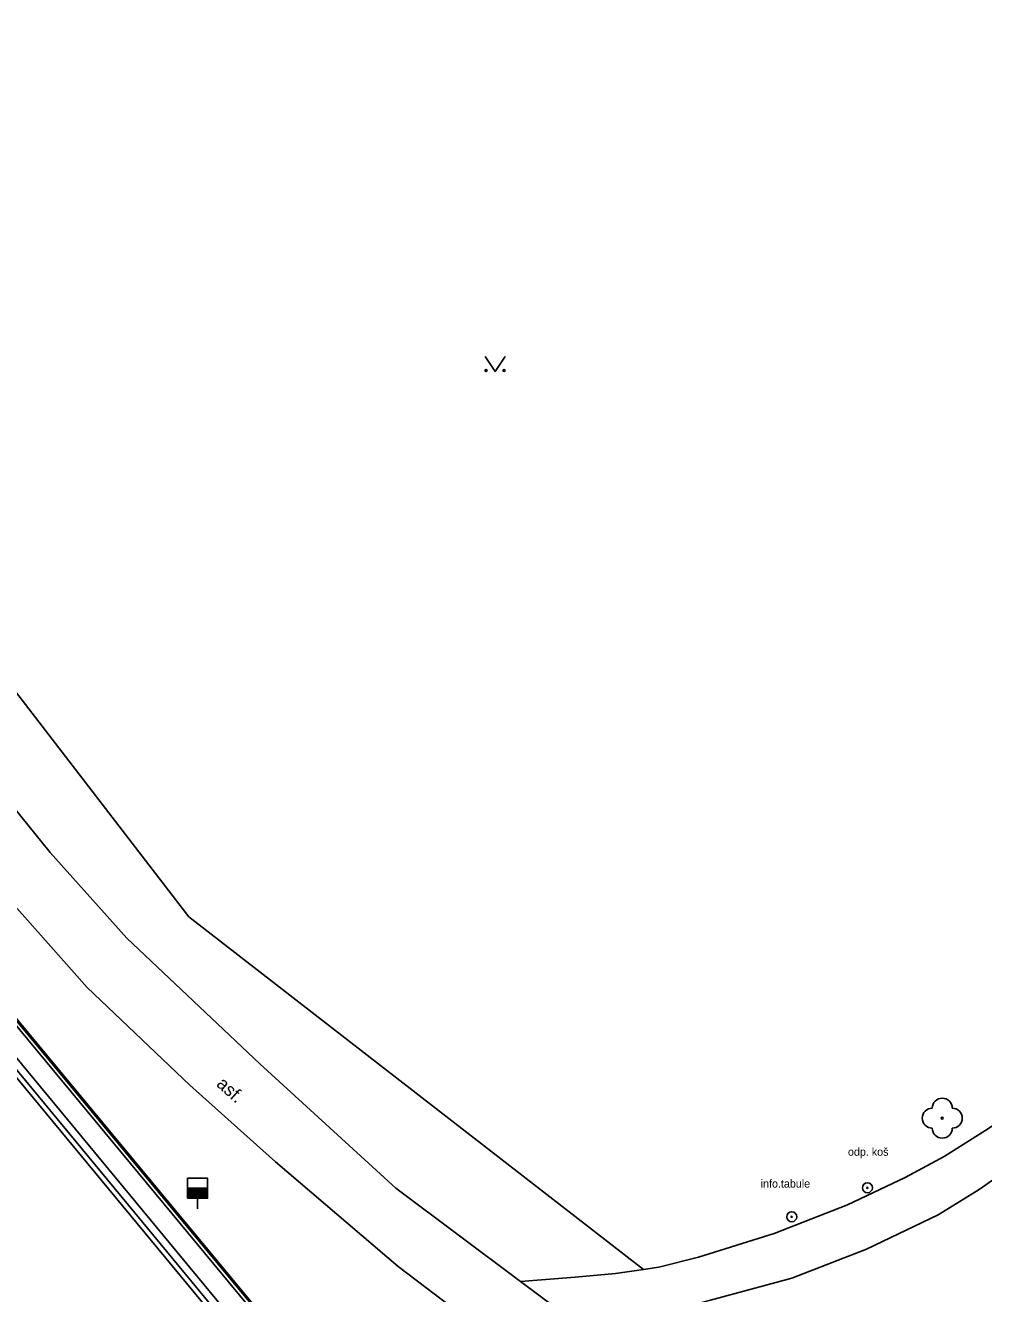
# Model space of a CAD drawing. Extents: x -600391 to -599491, y -1160176 to -1159402.
# Drawn here: x -599696.1 to -599648.2, y -1159863.8 to -1159800.4 of the extents above; entities that cross this region are included whole.
import ezdxf

# ---------------------------------------------------------------- set-up
doc = ezdxf.new("R2010")
doc.units = 0
for name, color, linetype in [('Level 10', 7, 'Continuous'), ('Level 11', 7, 'Continuous'), ('Level 22', 7, 'Continuous'), ('Level 25', 7, 'Continuous'), ('Level 28', 7, 'Continuous'), ('Level 36', 7, 'Continuous'), ('Level 40', 7, 'Continuous'), ('Level 42', 7, 'Continuous'), ('Level 5', 7, 'Continuous'), ('Level 51', 7, 'Continuous'), ('Level 7', 7, 'Continuous')]:
    doc.layers.add(name, color=color, linetype=linetype)

msp = doc.modelspace()

# ---------------------------------------------------------------- linework, layer by layer
at = {"layer": 'Level 10'}
for points in [[(-599713.98, -1159822.58), (-599711.6, -1159825.54), (-599708.33, -1159829.83), (-599704.71, -1159834.55), (-599698.71, -1159842.07), (-599692.98, -1159848.52), (-599687.85, -1159853.41), (-599683.57, -1159857.23), (-599677.45, -1159862.47), (-599670.96, -1159867.39), (-599665.03, -1159871.4), (-599657.47, -1159876.05), (-599649.65, -1159880.12), (-599641.6, -1159884), (-599634.03, -1159887.48), (-599629.19, -1159889.64)], [(-599671.34, -1159863.22), (-599677.56, -1159858.55), (-599684.36, -1159852.33), (-599691.01, -1159846.06), (-599694.84, -1159841.78), (-599700.86, -1159834.33)], [(-599665.96, -1159866.88), (-599668.73, -1159865.16), (-599671.34, -1159863.22)]]:
    msp.add_lwpolyline(points, dxfattribs=at)
at = {"layer": 'Level 11'}
for points in [[(-599717.11, -1159825.57), (-599678.17, -1159872.61), (-599678.46, -1159873.24)], [(-599718.55, -1159826.36), (-599679.6, -1159873.49)], [(-599678.46, -1159873.24), (-599679.36, -1159872.8), (-599700.72, -1159846.96), (-599717.88, -1159826.21)], [(-599620.27, -1159834.68), (-599622.42, -1159837.43), (-599625.68, -1159839.96), (-599630.79, -1159843.6), (-599638.02, -1159848.41), (-599644.48, -1159853.15), (-599647.96, -1159855.57), (-599650.17, -1159856.96), (-599652.13, -1159858.01), (-599655.01, -1159859.38), (-599658.67, -1159860.81), (-599662.44, -1159861.99), (-599664.43, -1159862.5), (-599665.2, -1159862.61), (-599666.6, -1159862.81), (-599668.6, -1159862.99), (-599671.34, -1159863.22)], [(-599643.22, -1159854.86), (-599646.76, -1159857.45), (-599648.43, -1159858.61)], [(-599648.43, -1159858.61), (-599650.48, -1159859.89), (-599654.05, -1159861.59)], [(-599665.96, -1159866.88), (-599665.68, -1159865.33), (-599664.32, -1159864.8), (-599662.88, -1159864.42), (-599661.84, -1159864.15), (-599657.79, -1159863.04), (-599654.05, -1159861.59)]]:
    msp.add_lwpolyline(points, dxfattribs=at)
at = {"layer": 'Level 22'}
msp.add_circle((-599650.27, -1159855.05), 0.05, dxfattribs=at)
for centre, start, end in [((-599650.77, -1159855.05), 90, 270), ((-599650.27, -1159854.55), 0, 180), ((-599649.77, -1159855.05), 270, 90), ((-599650.27, -1159855.55), 180, 0)]:
    msp.add_arc(centre, 0.5, start, end, dxfattribs=at)
at = {"layer": 'Level 25'}
for centre, radius in [((-599654.01, -1159858.53), 0.25), ((-599654.01, -1159858.53), 0.0303), ((-599657.79, -1159859.98), 0.25), ((-599657.79, -1159859.98), 0.0303)]:
    msp.add_circle(centre, radius, dxfattribs=at)
at = {"layer": 'Level 28'}
for p, q in [((-599687.97, -1159858.55), (-599686.97, -1159858.55)), ((-599687.97, -1159858.6), (-599686.97, -1159858.6)), ((-599687.97, -1159858.65), (-599686.97, -1159858.65)), ((-599687.97, -1159858.7), (-599686.97, -1159858.7)), ((-599687.97, -1159858.75), (-599686.97, -1159858.75)), ((-599687.97, -1159858.8), (-599686.97, -1159858.8)), ((-599687.97, -1159858.85), (-599686.97, -1159858.85)), ((-599687.97, -1159858.9), (-599686.97, -1159858.9)), ((-599687.97, -1159858.95), (-599686.97, -1159858.95)), ((-599687.97, -1159859), (-599686.97, -1159859)), ((-599687.47, -1159859.05), (-599687.47, -1159859.58))]:
    msp.add_line(p, q, dxfattribs=at)
msp.add_lwpolyline([(-599687.97, -1159859.05), (-599686.97, -1159859.05), (-599686.97, -1159858.05), (-599687.97, -1159858.05)], close=True, dxfattribs=at)
at = {"layer": 'Level 36'}
msp.add_lwpolyline([(-599673.11, -1159816.99), (-599672.61, -1159817.74), (-599672.11, -1159816.99)], dxfattribs=at)
for centre in [(-599673.06, -1159817.69), (-599672.161, -1159817.69)]:
    msp.add_circle(centre, 0.05, dxfattribs=at)
at = {"layer": 'Level 5'}
msp.add_lwpolyline([(-599718.16, -1159826.44), (-599679.44, -1159873.29)], dxfattribs=at)
at = {"layer": 'Level 51'}
for points in [[(-599687.91, -1159844.99), (-599722.17, -1159800.44)], [(-599665.2, -1159862.61), (-599687.91, -1159844.99)]]:
    msp.add_lwpolyline(points, dxfattribs=at)
at = {"layer": 'Level 7'}
for points in [[(-599717.29, -1159825.12), (-599677.97, -1159872.57)], [(-599717.14, -1159825.18), (-599678.05, -1159872.37)]]:
    msp.add_lwpolyline(points, dxfattribs=at)

# ---------------------------------------------------------------- texts
at = {"layer": 'Level 40'}
msp.add_text('asf.', height=0.65, rotation=318.25, dxfattribs=at).set_placement((-599686.57, -1159853.41))
at = {"layer": 'Level 42'}
for s, p in [('odp. koš', (-599654.98, -1159856.93)), ('info.tabule', (-599659.34, -1159858.52))]:
    msp.add_text(s, height=0.4, dxfattribs=at).set_placement(p)

doc.saveas('drawing.dxf')
